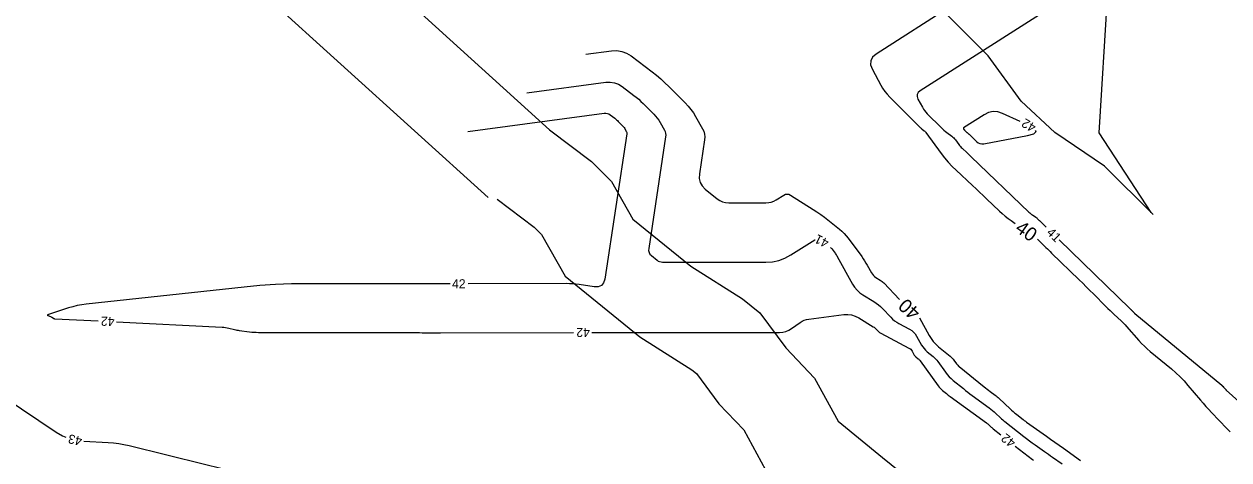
# Model space of a CAD drawing. Extents: x 2384780 to 2405861, y 547869 to 573706.
# Drawn here: x 2389633.5 to 2389896.7, y 552808.4 to 552903.6 of the extents above; entities that cross this region are included whole.
import ezdxf

# ---------------------------------------------------------------- set-up
doc = ezdxf.new("R2010")
doc.units = 0
for name, color, linetype in [('Old_Level_60', 7, 'Continuous'), ('Old_Level_61', 7, 'Continuous'), ('Prop Buffer Zone 1', 7, 'Continuous'), ('Prop Buffer Zone 2', 7, 'Continuous')]:
    doc.layers.add(name, color=color, linetype=linetype)

msp = doc.modelspace()

# ---------------------------------------------------------------- linework, layer by layer
at = {"layer": 'Old_Level_60'}
for points in [[(2389875.80125, 552918.745), (2389829.26575, 552889.03), (2389828.83925, 552888.66475), (2389828.62, 552888.24575), (2389828.60775, 552887.773), (2389828.80275, 552887.24625), (2389829.77775, 552885.4385), (2389829.9995, 552885.0605), (2389830.247, 552884.70175), (2389830.52, 552884.362), (2389830.8185, 552884.0415), (2389833.862, 552881.0015), (2389834.16, 552880.714), (2389834.46775, 552880.438), (2389834.785, 552880.17275), (2389835.112, 552879.919), (2389836.19575, 552879.1075), (2389836.42025, 552878.926), (2389836.62925, 552878.72925), (2389836.82275, 552878.51725), (2389837.00075, 552878.29), (2389837.73325, 552877.27875), (2389837.895, 552877.06625), (2389838.06675, 552876.86275), (2389838.24825, 552876.66775), (2389838.4395, 552876.4815), (2389839.53075, 552875.47), (2389839.764, 552875.25275), (2389839.99625, 552875.03475), (2389840.22775, 552874.8155), (2389840.45825, 552874.59525), (2389853.04475, 552862.51525), (2389853.226, 552862.3485), (2389853.41375, 552862.18975), (2389853.60825, 552862.03925), (2389853.809, 552861.8965), (2389854.55675, 552861.389), (2389854.6575, 552861.31725), (2389854.75425, 552861.241), (2389854.8475, 552861.16025), (2389854.93725, 552861.07525), (2389855.224, 552860.79025), (2389855.2855, 552860.72925), (2389855.347, 552860.66825), (2389855.409, 552860.6075), (2389855.471, 552860.54725), (2389856.80425, 552859.25075)], [(2389743.37425, 552888.6095), (2389760.64075, 552890.91225), (2389761.59125, 552890.952), (2389762.49425, 552890.81075), (2389763.34975, 552890.489), (2389764.1575, 552889.9865), (2389766.71875, 552888.04975), (2389767.2595, 552887.62575), (2389767.78475, 552887.1835), (2389768.294, 552886.72325), (2389768.7875, 552886.24475), (2389771.0885, 552883.93525), (2389771.48075, 552883.5145), (2389771.8425, 552883.0705), (2389772.1735, 552882.60325), (2389772.47375, 552882.11275), (2389773.40525, 552880.4725), (2389773.57225, 552880.115), (2389773.67425, 552879.7455), (2389773.711, 552879.364), (2389773.68275, 552878.97025), (2389769.97075, 552854.5745), (2389769.954, 552854.1195), (2389770.049, 552853.70775), (2389770.256, 552853.33925), (2389770.5745, 552853.014), (2389771.7975, 552852.022), (2389772.069, 552851.836), (2389772.3595, 552851.703), (2389772.66875, 552851.62325), (2389772.99675, 552851.59675), (2389795.543, 552851.59375), (2389796.99075, 552851.6915), (2389798.38225, 552851.98525), (2389799.71725, 552852.475), (2389800.99625, 552853.1605), (2389806.2955, 552856.48075), (2389806.33475, 552856.499)], [(2389730.47525, 552880.1685), (2389760.243, 552884.13875), (2389760.6035, 552884.15375), (2389760.946, 552884.10025), (2389761.2705, 552883.97825), (2389761.57675, 552883.7875), (2389762.54825, 552883.053), (2389762.75325, 552882.89225), (2389762.9525, 552882.7245), (2389763.14575, 552882.55), (2389763.33275, 552882.3685), (2389764.2055, 552881.4925), (2389764.35425, 552881.333), (2389764.4915, 552881.1645), (2389764.617, 552880.98725), (2389764.731, 552880.80125), (2389765.08425, 552880.17925), (2389765.1475, 552880.0435), (2389765.18625, 552879.9035), (2389765.2, 552879.75875), (2389765.1895, 552879.6095), (2389760.36525, 552847.90425), (2389760.10575, 552847.0435), (2389759.633, 552846.47175), (2389758.94725, 552846.189), (2389758.04825, 552846.195), (2389754.764, 552846.68675), (2389754.059, 552846.77875), (2389753.35225, 552846.844), (2389752.64375, 552846.88275), (2389751.933, 552846.8945), (2389730.5655, 552846.85225)], [(2389851.12275, 552882.347), (2389847.304, 552884.0975), (2389846.26175, 552884.4415), (2389845.23875, 552884.50925), (2389844.235, 552884.301), (2389843.25025, 552883.8165), (2389838.78575, 552880.9655), (2389838.75125, 552880.936), (2389838.73325, 552880.902), (2389838.7325, 552880.86375), (2389838.74825, 552880.821)], [(2389838.74825, 552880.821), (2389838.861, 552880.6115), (2389838.89775, 552880.549), (2389838.93875, 552880.48975), (2389838.984, 552880.4335), (2389839.03325, 552880.3805), (2389839.306, 552880.108), (2389839.3655, 552880.05075), (2389839.42675, 552879.99575), (2389839.49, 552879.943), (2389839.555, 552879.89225), (2389839.7995, 552879.70925), (2389839.85125, 552879.66925), (2389839.9015, 552879.6275), (2389839.9505, 552879.58425), (2389839.99775, 552879.53925), (2389841.59475, 552877.97375), (2389841.95325, 552877.69125), (2389842.34375, 552877.5145), (2389842.7665, 552877.4435), (2389843.2215, 552877.4785), (2389852.7615, 552879.25525), (2389854.14025, 552879.64725), (2389854.6455, 552880.14725), (2389854.51725, 552880.359)], [(2389859.67225, 552856.46225), (2389875.13, 552841.43225), (2389875.18225, 552841.381), (2389875.23425, 552841.32975), (2389875.286, 552841.27825), (2389875.3375, 552841.2265), (2389875.51925, 552841.04325), (2389875.5485, 552841.014), (2389875.578, 552840.98525), (2389875.608, 552840.95675), (2389875.63825, 552840.92875), (2389875.73775, 552840.8375), (2389875.75875, 552840.81775), (2389875.77925, 552840.7975), (2389875.79925, 552840.7765), (2389875.8185, 552840.755), (2389875.996, 552840.5525), (2389876.03475, 552840.51), (2389876.07525, 552840.469), (2389876.11725, 552840.42975), (2389876.161, 552840.39225), (2389895.1695, 552824.69375), (2389895.234, 552824.63775), (2389895.29625, 552824.57925), (2389895.3555, 552824.518), (2389895.41225, 552824.45375), (2389895.59275, 552824.24025), (2389895.632, 552824.19475), (2389895.67175, 552824.15), (2389895.712, 552824.10575), (2389895.75325, 552824.062), (2389895.976, 552823.829), (2389896.024, 552823.7795), (2389896.07325, 552823.731), (2389896.12325, 552823.6835), (2389896.17425, 552823.63675), (2389910.80325, 552810.51725)], [(2389809.73025, 552854.78975), (2389809.73275, 552854.7875), (2389809.85675, 552854.66675), (2389809.9725, 552854.538), (2389810.08, 552854.40125), (2389810.691, 552853.56925), (2389810.819, 552853.38925), (2389810.941, 552853.20525), (2389811.05725, 552853.0175), (2389811.1675, 552852.826), (2389814.50725, 552846.81075), (2389814.962, 552846.1), (2389815.495, 552845.4645), (2389816.1065, 552844.90425), (2389816.79625, 552844.419), (2389819.17825, 552842.95625), (2389819.6765, 552842.62775), (2389820.15025, 552842.269), (2389820.5995, 552841.88), (2389821.0245, 552841.461), (2389822.857, 552839.53225), (2389823.2635, 552839.1375), (2389823.69825, 552838.77975), (2389824.16075, 552838.459), (2389824.6515, 552838.175), (2389826.9775, 552836.9515), (2389827.4475, 552836.66025), (2389827.8605, 552836.311), (2389828.2165, 552835.904), (2389828.5155, 552835.439), (2389829.59225, 552833.47225), (2389829.84075, 552833.0655), (2389830.1245, 552832.68825), (2389830.4435, 552832.34025), (2389830.798, 552832.0215), (2389832.12575, 552830.937), (2389832.4015, 552830.6965), (2389832.65975, 552830.43925), (2389832.90075, 552830.166), (2389833.12425, 552829.876), (2389834.8255, 552827.51375), (2389835.205, 552827.02175), (2389835.615, 552826.55825), (2389836.05475, 552826.12325), (2389836.52475, 552825.71675), (2389838.71975, 552823.9425), (2389839.19225, 552823.56525), (2389839.66975, 552823.194), (2389840.15175, 552822.82925), (2389840.6385, 552822.47025), (2389844.3895, 552819.7415), (2389844.75075, 552819.46925), (2389845.1025, 552819.1855), (2389845.4445, 552818.89025), (2389845.777, 552818.58325), (2389846.847, 552817.56175), (2389847.07875, 552817.346), (2389847.31575, 552817.13575), (2389847.55775, 552816.9315), (2389847.80475, 552816.73325), (2389851.939, 552813.496), (2389852.5455, 552813.02675), (2389853.157, 552812.5645), (2389853.7735, 552812.10925), (2389854.3955, 552811.661), (2389856.4355, 552810.20775), (2389856.87275, 552809.8965), (2389857.31025, 552809.58525), (2389857.74775, 552809.2745), (2389858.1855, 552808.964), (2389860.285, 552807.47475)], [(2389726.5655, 552846.846), (2389725.49625, 552846.8445), (2389720.831, 552846.842), (2389716.16575, 552846.844), (2389711.5005, 552846.8505), (2389695.3765, 552846.8805), (2389691.92375, 552846.8395), (2389688.47625, 552846.704), (2389685.03375, 552846.474), (2389681.596, 552846.149), (2389647.10575, 552842.4125), (2389646.11575, 552842.279), (2389645.137, 552842.09425), (2389644.16925, 552841.85825), (2389643.2125, 552841.57075), (2389638.858, 552840.1375), (2389638.816, 552840.12325), (2389638.7745, 552840.10875), (2389638.73325, 552840.0935), (2389638.692, 552840.07775), (2389638.55775, 552840.02525), (2389638.53625, 552840.014), (2389638.529, 552840.00275), (2389638.536, 552839.99125), (2389638.5575, 552839.97975), (2389639.41925, 552839.633), (2389639.5025, 552839.597), (2389639.5835, 552839.55675), (2389639.66225, 552839.5125), (2389639.73875, 552839.464), (2389639.98525, 552839.299), (2389640.0395, 552839.26775), (2389640.09625, 552839.24425), (2389640.15575, 552839.229), (2389640.218, 552839.22175), (2389649.71225, 552838.7415)], [(2389757.58, 552836.23175), (2389758.9325, 552836.2345), (2389759.49775, 552836.2355), (2389760.063, 552836.236), (2389760.62825, 552836.2365), (2389761.19325, 552836.23675), (2389763.0395, 552836.23675), (2389763.43525, 552836.23675), (2389763.83075, 552836.23675), (2389764.2265, 552836.2365), (2389764.622, 552836.2365), (2389798.55675, 552836.23225), (2389799.26175, 552836.28425), (2389799.93375, 552836.4405), (2389800.57275, 552836.70075), (2389801.1785, 552837.06525), (2389803.1035, 552838.426), (2389803.527, 552838.68925), (2389803.97275, 552838.89525), (2389804.44075, 552839.0445), (2389804.93075, 552839.1365), (2389812.6265, 552840.114), (2389813.48775, 552840.15375), (2389814.318, 552840.04975), (2389815.11725, 552839.8025), (2389815.88575, 552839.412), (2389819.0305, 552837.481), (2389819.21075, 552837.362), (2389819.38225, 552837.23225), (2389819.54475, 552837.0915), (2389819.6985, 552836.93975), (2389820.18625, 552836.4265), (2389820.2945, 552836.32125), (2389820.41025, 552836.226), (2389820.5335, 552836.14075), (2389820.664, 552836.065), (2389826.82925, 552832.822), (2389827.03875, 552832.69225), (2389827.2225, 552832.53675), (2389827.38125, 552832.3555), (2389827.51425, 552832.14825), (2389827.908, 552831.4295), (2389827.99875, 552831.28075), (2389828.1025, 552831.14275), (2389828.219, 552831.0155), (2389828.3485, 552830.89925), (2389828.8725, 552830.47125), (2389828.98125, 552830.3765), (2389829.083, 552830.275), (2389829.17825, 552830.16725), (2389829.26625, 552830.05275), (2389833.235, 552824.542), (2389833.4445, 552824.27075), (2389833.6705, 552824.015), (2389833.91325, 552823.775), (2389834.1725, 552823.55075), (2389835.04675, 552822.844), (2389835.235, 552822.69375), (2389835.42525, 552822.546), (2389835.61725, 552822.40075), (2389835.811, 552822.25775), (2389843.784, 552816.4575), (2389843.936, 552816.343), (2389844.08425, 552816.2235), (2389844.228, 552816.09925), (2389844.368, 552815.97), (2389844.81825, 552815.54), (2389844.916, 552815.44925), (2389845.0155, 552815.36075), (2389845.1175, 552815.27475), (2389845.2215, 552815.19125), (2389846.911, 552813.8685)], [(2389653.70725, 552838.5395), (2389676.77975, 552837.37225), (2389677.15825, 552837.344), (2389677.53425, 552837.2975), (2389677.90725, 552837.23275), (2389678.27775, 552837.15), (2389679.48325, 552836.84975), (2389679.7425, 552836.78925), (2389680.003, 552836.7365), (2389680.26475, 552836.6915), (2389680.52825, 552836.65425), (2389682.79075, 552836.3675), (2389683.276, 552836.31375), (2389683.76225, 552836.275), (2389684.2495, 552836.2515), (2389684.73775, 552836.243), (2389718.80175, 552836.17925), (2389719.368, 552836.17825), (2389719.93425, 552836.17675), (2389720.5005, 552836.17525), (2389721.067, 552836.1735), (2389722.91675, 552836.16725), (2389723.31325, 552836.16625), (2389723.70975, 552836.16575), (2389724.106, 552836.16575), (2389724.5025, 552836.16625), (2389753.58, 552836.22375)], [(2389629.14825, 552822.0435), (2389640.48625, 552814.4535), (2389641.89225, 552813.63975), (2389642.66575, 552813.3225)], [(2389646.548, 552812.44925), (2389651.91025, 552812.178), (2389653.06, 552812.092), (2389654.2015, 552811.95075), (2389655.335, 552811.7545), (2389656.46, 552811.503), (2389672.938, 552807.3995), (2389676.479, 552806.573), (2389680.0395, 552805.852), (2389683.61975, 552805.2365), (2389687.22, 552804.7265), (2389719.24975, 552800.66925), (2389719.32675, 552800.66075), (2389719.404, 552800.65475), (2389719.48125, 552800.651), (2389719.55875, 552800.6495), (2389719.812, 552800.649), (2389719.8665, 552800.649), (2389719.92075, 552800.64875), (2389719.975, 552800.64875), (2389720.02925, 552800.6485), (2389745.4685, 552800.56375)], [(2389850.0605, 552811.4025), (2389853.81825, 552808.46), (2389854.05225, 552808.27875)]]:
    msp.add_lwpolyline(points, dxfattribs=at)
at = {"layer": 'Old_Level_61'}
for points in [[(2389836.50575, 552907.79675), (2389819.70875, 552897.071), (2389818.9055, 552896.38275), (2389818.49225, 552895.59325), (2389818.46925, 552894.70225), (2389818.8365, 552893.71025), (2389820.67375, 552890.30375), (2389821.0915, 552889.59175), (2389821.5575, 552888.91575), (2389822.072, 552888.27575), (2389822.6345, 552887.6715), (2389829.23225, 552881.0815), (2389829.355, 552880.963), (2389829.482, 552880.84925), (2389829.61275, 552880.73975), (2389829.74775, 552880.63525), (2389830.1945, 552880.3005), (2389830.28725, 552880.22575), (2389830.37325, 552880.1445), (2389830.453, 552880.05725), (2389830.5265, 552879.9635), (2389833.88175, 552875.33125), (2389834.62325, 552874.3585), (2389835.40975, 552873.42575), (2389836.24125, 552872.53275), (2389837.1175, 552871.6795), (2389840.718, 552868.342), (2389841.488, 552867.62525), (2389842.25475, 552866.905), (2389843.0185, 552866.1815), (2389843.779, 552865.45475), (2389846.58525, 552862.7615), (2389847.1975, 552862.19825), (2389847.832, 552861.662), (2389848.4885, 552861.153), (2389849.167, 552860.67125), (2389850.062, 552860.0635)], [(2389756.273, 552897.05025), (2389761.81975, 552897.79), (2389762.97925, 552897.8385), (2389764.08075, 552897.66625), (2389765.12425, 552897.27375), (2389766.10975, 552896.66075), (2389770.70075, 552893.18925), (2389771.67025, 552892.429), (2389772.6115, 552891.6365), (2389773.5245, 552890.81125), (2389774.40925, 552889.95375), (2389777.9715, 552886.378), (2389778.60725, 552885.696), (2389779.19325, 552884.9765), (2389779.72975, 552884.21925), (2389780.21675, 552883.42425), (2389781.72625, 552880.76575), (2389781.997, 552880.18625), (2389782.162, 552879.5875), (2389782.22175, 552878.969), (2389782.176, 552878.331), (2389781.0395, 552870.86275), (2389781.00425, 552869.899), (2389781.20575, 552869.02675), (2389781.64375, 552868.24625), (2389782.3185, 552867.55725), (2389784.909, 552865.456), (2389785.484, 552865.06225), (2389786.099, 552864.78075), (2389786.75375, 552864.61175), (2389787.44875, 552864.5555), (2389795.595, 552864.5545), (2389796.192, 552864.59475), (2389796.76575, 552864.71575), (2389797.31625, 552864.91775), (2389797.8435, 552865.2005), (2389799.52825, 552866.256), (2389799.88925, 552866.4255), (2389800.24975, 552866.48125), (2389800.61, 552866.4235), (2389800.97, 552866.25225), (2389805.912, 552863.12025), (2389806.74125, 552862.57875), (2389807.555, 552862.015), (2389808.35275, 552861.42925), (2389809.135, 552860.8215), (2389811.6645, 552858.80025), (2389812.19, 552858.35125), (2389812.68275, 552857.87075), (2389813.14275, 552857.359), (2389813.56975, 552856.8155), (2389816.524, 552852.7935), (2389816.8475, 552852.33825), (2389817.15575, 552851.8735), (2389817.4495, 552851.39925), (2389817.72825, 552850.9155), (2389818.6515, 552849.2525), (2389818.83875, 552848.9595), (2389819.05875, 552848.6975), (2389819.31075, 552848.4665), (2389819.59525, 552848.26625), (2389820.5775, 552847.66325), (2389820.783, 552847.52775), (2389820.9785, 552847.37975), (2389821.16375, 552847.2195), (2389821.33875, 552847.0465), (2389824.77725, 552843.428)], [(2389854.94675, 552856.5875), (2389855.36425, 552856.191), (2389856.778, 552854.78475), (2389857.0815, 552854.484), (2389857.3855, 552854.184), (2389857.69075, 552853.88475), (2389857.9965, 552853.5865), (2389864.00525, 552847.744), (2389864.7935, 552846.974), (2389865.578, 552846.20075), (2389866.35875, 552845.42375), (2389867.13625, 552844.643), (2389869.8785, 552841.87625), (2389870.31975, 552841.43675), (2389870.766, 552841.0025), (2389871.2175, 552840.5735), (2389871.674, 552840.15025), (2389873.1745, 552838.77575), (2389873.49175, 552838.47725), (2389873.8005, 552838.17), (2389874.1005, 552837.85475), (2389874.39225, 552837.531), (2389877.0695, 552834.476), (2389877.65525, 552833.834), (2389878.2655, 552833.217), (2389878.90025, 552832.625), (2389879.55925, 552832.05825), (2389884.17025, 552828.25), (2389885.13825, 552827.41375), (2389886.06625, 552826.53675), (2389886.95425, 552825.61925), (2389887.802, 552824.66125), (2389890.5375, 552821.42825), (2389891.12875, 552820.74025), (2389891.73025, 552820.06125), (2389892.342, 552819.3915), (2389892.96375, 552818.73075), (2389896.32075, 552815.2185), (2389897.04725, 552814.473)], [(2389829.1325, 552839.43125), (2389831.238, 552835.5855), (2389831.66475, 552834.88675), (2389832.15225, 552834.2385), (2389832.7005, 552833.6405), (2389833.30925, 552833.09325), (2389835.82375, 552831.0395), (2389836.051, 552830.84125), (2389836.264, 552830.6295), (2389836.4625, 552830.404), (2389836.6465, 552830.16525), (2389837.22425, 552829.36275), (2389837.35325, 552829.19575), (2389837.4925, 552829.03825), (2389837.642, 552828.8905), (2389837.8015, 552828.7525), (2389843.2495, 552824.348), (2389843.576, 552824.0875), (2389843.90575, 552823.831), (2389844.23875, 552823.579), (2389844.575, 552823.331), (2389845.6785, 552822.52825), (2389845.912, 552822.3525), (2389846.139, 552822.16925), (2389846.36, 552821.9785), (2389846.5745, 552821.78025), (2389848.936, 552819.526), (2389849.2715, 552819.2135), (2389849.6145, 552818.90925), (2389849.96475, 552818.61375), (2389850.32225, 552818.3265), (2389851.5025, 552817.4025), (2389851.7565, 552817.206), (2389852.01275, 552817.01225), (2389852.271, 552816.8215), (2389852.53175, 552816.63375), (2389856.86825, 552813.5445), (2389857.7975, 552812.88275), (2389858.7275, 552812.2215), (2389859.6575, 552811.56075), (2389860.588, 552810.9005), (2389864.3005, 552808.2675)]]:
    msp.add_lwpolyline(points, dxfattribs=at)
at = {"layer": 'Prop Buffer Zone 1'}
for p, q in [((2389868.39475, 552879.882), (2389874.06475, 552970.69225)), ((2389685.37575, 552937.5625), (2389748.3365, 552880.5075)), ((2389879.74925, 552862.42625), (2389868.39475, 552879.882))]:
    msp.add_line(p, q, dxfattribs=at)
for points in [[(2389880.17825, 552861.9995), (2389869.54425, 552872.57625), (2389858.72975, 552879.9175), (2389851.33225, 552886.775), (2389844.1725, 552896.65925), (2389834.65075, 552906.17), (2389830.387, 552914.076), (2389824.2605, 552921.96375)], [(2389748.3365, 552880.5075), (2389757.51125, 552873.56975), (2389761.853, 552869.21175), (2389766.5165, 552860.99825), (2389779.165, 552850.739), (2389790.483, 552843.56575), (2389794.27125, 552840.5385), (2389799.9135, 552832.8565), (2389806.22325, 552826.21625), (2389811.349, 552816.85425), (2389821.0545, 552808.92675), (2389828.264, 552803.09825), (2389833.22225, 552798.36475), (2389843.403, 552791.1125), (2389849.98525, 552786.44425), (2389850.239, 552785.58175), (2389852.43775, 552772.16525), (2389864.794, 552748.54625), (2389876.24975, 552744.13075), (2389878.80775, 552740.3335), (2389883.47825, 552734.651), (2389887.64725, 552728.813)]]:
    msp.add_lwpolyline(points, dxfattribs=at)
at = {"layer": 'Prop Buffer Zone 2'}
msp.add_line((2389671.57875, 552923.07525), (2389734.9065, 552865.6875), dxfattribs=at)
msp.add_lwpolyline([(2389736.873, 552865.34775), (2389744.986, 552859.21275), (2389746.586, 552857.607), (2389751.759, 552848.496), (2389768.05375, 552835.27925), (2389779.4305, 552828.069), (2389780.44175, 552827.26075), (2389785.30725, 552820.63625), (2389790.7405, 552814.91825), (2389796.457, 552804.4775), (2389809.06825, 552794.17675), (2389815.70625, 552788.81025), (2389821.08475, 552783.67575), (2389832.39175, 552775.621), (2389832.64075, 552775.4445), (2389834.17725, 552766.069), (2389851.274, 552733.38825), (2389863.9205, 552728.514), (2389868.38575, 552723.081), (2389872.17975, 552717.768)], dxfattribs=at)

# ---------------------------------------------------------------- texts
at = {"layer": 'Old_Level_60'}
for s, rotation, p in [('42', 149.6417083, (2389854.798, 552881.58475)), ('41', 315.8036889, (2389856.77375, 552857.88575)), ('41', 153.280775, (2389809.54025, 552856.40425)), ('42', 0.0887306, (2389727.0005, 552845.84675)), ('42', 177.1038694, (2389653.32475, 552839.56)), ('42', 180.1134944, (2389757.1445, 552837.231)), ('43', 167.3251389, (2389646.3335, 552813.35425)), ('42', 141.9391167, (2389850.3355, 552812.457))]:
    msp.add_text(s, height=2, rotation=rotation, dxfattribs=at).set_placement(p)
at = {"layer": 'Old_Level_61'}
for rotation, p in [(324.5621917, (2389849.827, 552858.47125)), (137.4584167, (2389829.557, 552840.85525))]:
    msp.add_text('40', height=3, rotation=rotation, dxfattribs=at).set_placement(p)

doc.saveas('drawing.dxf')
